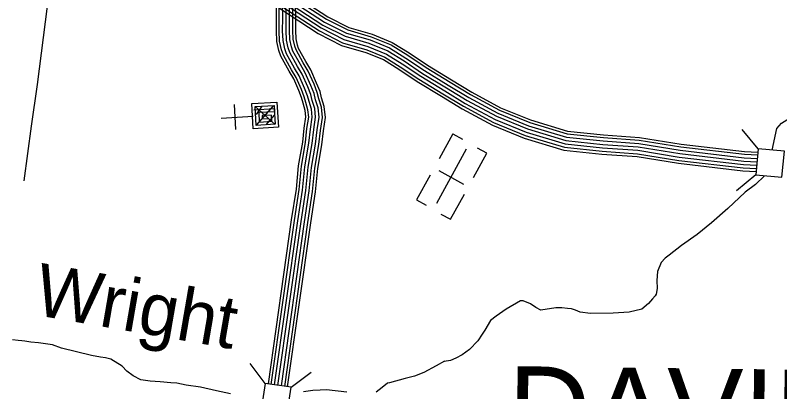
# Model space of a CAD drawing. Extents: x 1788175 to 1969470, y 584502 to 738744.
# Drawn here: x 1813624 to 1820550, y 659516 to 662927 of the extents above; entities that cross this region are included whole.
import ezdxf

# ---------------------------------------------------------------- set-up
doc = ezdxf.new("R2010")
doc.units = 0
for name, color, linetype in [('DESIGN - DRAINAGE - Bridges and Cross Drains Size Text', 7, 'Continuous'), ('DESIGN - TRANSPORTATION - Text', 7, 'Continuous'), ('DESIGN - UTILITIES - Cable (Underground) with Text', 7, 'Continuous'), ('SURVEY - CONTROL with Text', 7, 'Continuous'), ('SURVEY - DRAINAGE - Natural Features', 7, 'Continuous'), ('SURVEY - DRAINAGE - Storm Sewer', 7, 'Continuous'), ('SURVEY - TRANSPORTATION - Roads', 7, 'Continuous')]:
    doc.layers.add(name, color=color, linetype=linetype)

msp = doc.modelspace()

# ---------------------------------------------------------------- linework, layer by layer
at = {"layer": 'DESIGN - TRANSPORTATION - Text'}
for points in [[(1820480.5, 661705.8), (1820524.9, 661901.7), (1820566, 661951), (1820615.3, 661979.8), (1820689.2, 661992.1), (1820759.1, 661988), (1820820.7, 661967.5), (1820894.6, 661934.6), (1821001.5, 661909.9), (1821059, 661909.9), (1821157.6, 661914), (1821215.1, 661942.8), (1821293.1, 661992.1), (1821363, 662045.5), (1821428.7, 662103), (1821519.1, 662177), (1821601.2, 662226.3), (1821662.9, 662263.2), (1821724.5, 662287.9), (1821798.4, 662312.5), (1821872.4, 662333.1), (1821941.4, 662341.7)], [(1820412.7, 661473.4), (1820329.3, 661392.5), (1820235.3, 661324.7), (1820081.1, 661177), (1819931, 661045.3), (1819802.8, 660939.5), (1819660.7, 660841.8), (1819548.7, 660754), (1819512.6, 660726.1), (1819476.6, 660686.2), (1819442.5, 660604.3), (1819436.3, 660522.4), (1819438.2, 660450.4), (1819430.1, 660398.5), (1819420.1, 660384.5), (1819398.1, 660356.6), (1819362, 660316.7), (1819300, 660262.8), (1819186, 660236.9), (1819040, 660227.1), (1818834.1, 660223.4), (1818742.2, 660237.5), (1818700.2, 660253.5), (1818664.2, 660267.5), (1818628.3, 660269.6), (1818576.3, 660275.6), (1818522.3, 660275.7), (1818384.3, 660255.9), (1818340.4, 660277.9), (1818292.5, 660311.9), (1818224.5, 660338), (1818200.6, 660340), (1818070.5, 660264.2), (1817980.4, 660200.4), (1817930.4, 660162.5), (1817878.3, 660074.6), (1817854.2, 660036.7), (1817816.1, 659976.8), (1817738, 659897), (1817672, 659849.1), (1817614, 659821.2), (1817566, 659799.3), (1817510, 659789.3), (1817512, 659791.3), (1817435.9, 659751.5), (1817325.9, 659689.7), (1817241.9, 659655.8), (1817157.9, 659635.9), (1817013.9, 659596.1), (1816995.9, 659592.1), (1816947.8, 659554.2), (1816893.8, 659512.3)], [(1815574.3, 659495.9), (1815448.4, 659524), (1815302.5, 659558.2), (1815172.6, 659576.3), (1815088.7, 659592.4), (1815032.7, 659596.4), (1814936.8, 659604.5), (1814846.8, 659612.6), (1814762.9, 659624.7), (1814691, 659658.8), (1814635.1, 659702.8), (1814591.2, 659748.8), (1814491.3, 659810.9), (1814441.3, 659822.9), (1814397.4, 659829), (1814315.4, 659845), (1814043.7, 659911.3), (1813961.7, 659941.4), (1813835.8, 659957.5), (1813765.9, 659963.6), (1813711.9, 659973.6), (1813683.9, 659975.6), (1813651.9, 659979.7), (1813598, 659985.7)], [(1816627.9, 659510.6), (1816444, 659532.8), (1816386, 659530.9), (1816320.1, 659527), (1816236.1, 659515.1)]]:
    msp.add_lwpolyline(points, dxfattribs=at)
at = {"layer": 'DESIGN - UTILITIES - Cable (Underground) with Text'}
for p, q in [((1815606.9, 662119.6), (1815620.3, 661891.9)), ((1817587.4, 661851.9), (1817463, 661625.8)), ((1817587.5, 661851.8), (1817674.7, 661803.9)), ((1817897.5, 661676.8), (1817811.4, 661724.1)), ((1817776.4, 661456.4), (1817897.6, 661676.7)), ((1817461.5, 661519.3), (1817683.7, 661397.1)), ((1817381.8, 661478.2), (1817258.1, 661253.3)), ((1817568.4, 661078.1), (1817694.1, 661306.6)), ((1817258, 661253.3), (1817345.4, 661205.2)), ((1817481, 661126.1), (1817567.8, 661078.4))]:
    msp.add_line(p, q, dxfattribs=at)
for points in [[(1815769.2, 662012.9), (1815774.2, 662013.2), (1815767.5, 662127.1), (1815995.2, 662140.5), (1816008.6, 661912.8), (1815780.9, 661899.4), (1815770.8, 662070.1), (1815774.9, 662070.4)], [(1815785, 662071), (1815970.1, 662081.9), (1815978.5, 661939.5), (1815807.7, 661929.5), (1815797.6, 662100.3), (1815968.4, 662110.3), (1815971.8, 662053.4), (1815829.4, 662045), (1815834.4, 661959.6), (1815948.3, 661966.3), (1815945, 662023.3), (1815859.6, 662018.2), (1815861.2, 661989.8), (1815918.2, 661993.1)], [(1815797.5, 662102), (1815979.5, 661937.5)], [(1815810.5, 661930.5), (1815966.4, 662109.1)], [(1815810.6, 662026.9), (1815861.7, 662102.9)], [(1815490.2, 661994.1), (1815780, 662013.6)], [(1815897.8, 661935.6), (1815971.6, 662021.7)], [(1817442.3, 661224.4), (1817713.6, 661717.7)]]:
    msp.add_lwpolyline(points, dxfattribs=at)
at = {"layer": 'SURVEY - CONTROL with Text'}
for points in [[(1816080.7, 663092), (1816426.9, 662865.9), (1816624.4, 662765.6), (1816838.9, 662703.4), (1817014.5, 662631.4), (1817162.8, 662539.4), (1817330.3, 662427.1), (1817547.2, 662295), (1817732.1, 662183.1), (1817997.4, 662039.6), (1818274.1, 661926.2), (1818617.4, 661822.6), (1818949.7, 661788), (1819272.4, 661765.1), (1819648.7, 661704), (1820226.6, 661636.6), (1820347.1, 661630.7)], [(1816097.3, 663118.2), (1816442.4, 662892.8), (1816635.8, 662794.5), (1816849.1, 662732.7), (1817028.7, 662659.1), (1817179.6, 662565.5), (1817347, 662453.3), (1817563.3, 662321.5), (1817747.5, 662210), (1818010.7, 662067.7), (1818284.5, 661955.4), (1818623.5, 661853.1), (1818952.4, 661818.9), (1819276, 661795.9), (1819653, 661734.7), (1820229.1, 661667.5), (1820349.9, 661661.6)], [(1816110.5, 663139.1), (1816454.8, 662914.2), (1816644.9, 662817.6), (1816857.3, 662756.1), (1817039.9, 662681.2), (1817193, 662586.2), (1817360.3, 662474.1), (1817576.1, 662342.7), (1817759.8, 662231.4), (1818021.3, 662090), (1818292.7, 661978.7), (1818628.4, 661877.4), (1818954.5, 661843.5), (1819278.8, 661820.5), (1819656.4, 661759.2), (1820231.1, 661692.2), (1820352.2, 661686.3)], [(1815918.6, 659585.8), (1816128.1, 661072.3), (1816170.7, 661350), (1816191.4, 661562.5), (1816228.2, 661776.8), (1816242.4, 661903.3), (1816257.7, 662005.7), (1816251.6, 662065), (1816231.7, 662130.8), (1816218.8, 662181.2), (1816193.6, 662244.8), (1816146.9, 662352.1), (1816105.2, 662420.7), (1816030.9, 662555.3), (1816013.1, 662609), (1815994.7, 662690.6), (1815990.6, 662786.3), (1815990.9, 662901.6), (1815989.4, 663048.1)], [(1815943.1, 659582.2), (1816152.6, 661068.7), (1816195.2, 661346.9), (1816215.9, 661559.2), (1816252.6, 661773.3), (1816266.9, 661900.1), (1816282.6, 662005.1), (1816275.9, 662069.9), (1816255.5, 662137.4), (1816242.3, 662188.9), (1816216.4, 662254.3), (1816168.9, 662363.5), (1816126.6, 662433), (1816053.6, 662565.3), (1816037, 662615.6), (1816019.3, 662693.9), (1816015.3, 662786.8), (1816015.7, 662901.7), (1816014.1, 663048)], [(1815973.7, 659577.8), (1816183.2, 661064.2), (1816226, 661343.1), (1816246.7, 661555.1), (1816283.3, 661768.9), (1816297.6, 661896), (1816313.9, 662004.4), (1816306.5, 662076), (1816285.4, 662145.8), (1816271.9, 662198.5), (1816245, 662266.2), (1816196.4, 662377.8), (1816153.4, 662448.6), (1816082.1, 662577.7), (1816066.9, 662623.9), (1816050.2, 662698), (1816046.3, 662787.4), (1816046.7, 662901.8), (1816045.1, 663047.9)], [(1816004.4, 659573.3), (1816213.9, 661059.7), (1816256.8, 661339.2), (1816277.4, 661550.9), (1816314, 661764.6), (1816328.4, 661892), (1816345.1, 662003.7), (1816337, 662082.1), (1816315.2, 662154.1), (1816301.4, 662208.1), (1816273.6, 662278.1), (1816224, 662392.1), (1816180.3, 662464.1), (1816110.7, 662590.2), (1816096.8, 662632.2), (1816081, 662702.1), (1816077.3, 662788.1), (1816077.7, 662901.9), (1816076.1, 663047.8)], [(1816035.1, 659568.8), (1816244.6, 661055.2), (1816287.5, 661335.4), (1816308.1, 661546.8), (1816344.8, 661760.2), (1816359.1, 661888), (1816376.4, 662002.9), (1816367.5, 662088.3), (1816345.1, 662162.4), (1816331, 662217.7), (1816302.3, 662290), (1816251.6, 662406.4), (1816207.1, 662479.7), (1816139.2, 662602.6), (1816126.7, 662640.5), (1816111.9, 662706.3), (1816108.3, 662788.7), (1816108.7, 662902), (1816107.1, 663047.6)], [(1816047.6, 663039.6), (1816395.8, 662812.2), (1816601.5, 662707.6), (1816818.4, 662644.8), (1816986.2, 662576), (1817129.2, 662487.3), (1817296.9, 662374.9), (1817515, 662242), (1817701.3, 662129.2), (1817970.9, 661983.5), (1818253.3, 661867.7), (1818605.1, 661761.5), (1818944.3, 661726.3), (1819265.2, 661703.4), (1819640.2, 661642.6), (1820221.5, 661574.8), (1820341.5, 661568.9)], [(1816064.2, 663065.8), (1816411.3, 662839.1), (1816612.9, 662736.6), (1816828.7, 662674.1), (1817000.4, 662603.7), (1817146, 662513.4), (1817313.6, 662401), (1817531.1, 662268.5), (1817716.7, 662156.2), (1817984.1, 662011.6), (1818263.7, 661896.9), (1818611.2, 661792), (1818947, 661757.1), (1819268.8, 661734.3), (1819644.5, 661673.3), (1820224, 661605.7), (1820344.3, 661599.8)], [(1816065.8, 659564.4), (1816275.2, 661050.6), (1816318.3, 661331.5), (1816338.9, 661542.7), (1816375.5, 661755.9), (1816389.8, 661883.9), (1816407.6, 662002.2), (1816398.1, 662094.4), (1816375, 662170.8), (1816360.5, 662227.3), (1816330.9, 662301.9), (1816279.2, 662420.7), (1816233.9, 662495.2), (1816167.7, 662615.1), (1816156.6, 662648.8), (1816142.7, 662710.4), (1816139.3, 662789.3), (1816139.7, 662902.2), (1816138.1, 663047.5)], [(1816091.2, 659560.7), (1816300.7, 661046.9), (1816343.8, 661328.3), (1816364.4, 661539.2), (1816400.9, 661752.2), (1816415.3, 661880.6), (1816433.5, 662001.6), (1816423.4, 662099.5), (1816399.8, 662177.7), (1816385, 662235.3), (1816354.6, 662311.8), (1816302.1, 662432.6), (1816256.2, 662508.1), (1816191.4, 662625.4), (1816181.4, 662655.6), (1816168.3, 662713.8), (1816165, 662789.8), (1816165.4, 662902.2), (1816163.8, 663047.4)], [(1816017.3, 662991.6), (1816367.3, 662763), (1816580.6, 662654.7), (1816799.7, 662591.1), (1816960.3, 662525.3), (1817098.5, 662439.6), (1817266.4, 662327.1), (1817485.6, 662193.6), (1817673.1, 662080), (1817946.5, 661932.2), (1818234.3, 661814.1), (1818593.9, 661705.7), (1818939.3, 661669.7), (1819258.6, 661647), (1819632.3, 661586.4), (1820216.8, 661518.2), (1820336.3, 661512.4)], [(1816031, 663013.4), (1816380.2, 662785.3), (1816590.1, 662678.7), (1816808.2, 662615.4), (1816972.1, 662548.3), (1817112.4, 662461.2), (1817280.2, 662348.8), (1817498.9, 662215.6), (1817685.9, 662102.3), (1817957.6, 661955.5), (1818242.9, 661838.4), (1818599, 661731), (1818941.6, 661695.4), (1819261.6, 661672.6), (1819635.9, 661611.8), (1820218.9, 661543.9), (1820338.7, 661538)]]:
    msp.add_lwpolyline(points, dxfattribs=at)
at = {"layer": 'SURVEY - DRAINAGE - Storm Sewer'}
for p, q in [((1820355, 661717.2), (1820209.6, 661891.7)), ((1820333.5, 661480.6), (1820159, 661335.2)), ((1815887.3, 659590.3), (1815751.5, 659772.4)), ((1816122.4, 659556.2), (1816304.4, 659692))]:
    msp.add_line(p, q, dxfattribs=at)
for points in [[(1820333.5, 661480.6), (1820570.1, 661459.1), (1820591.6, 661695.7), (1820355, 661717.2)], [(1815887.3, 659590.3), (1815853.1, 659355.2), (1816088.2, 659321), (1816122.4, 659556.2)]]:
    msp.add_lwpolyline(points, close=True, dxfattribs=at)
at = {"layer": 'SURVEY - TRANSPORTATION - Roads'}
msp.add_lwpolyline([(1813442.9, 663500.6), (1813734.7, 663434.4), (1813844.6, 663400.3), (1813878.6, 663384.3), (1813904.5, 663356.3), (1813922.5, 663332.3), (1813936.4, 663284.3), (1813934.2, 663198.4), (1813913.9, 663008.6), (1813822.6, 662301.3), (1813769.7, 661921.4), (1813701, 661428.2)], dxfattribs=at)

# ---------------------------------------------------------------- texts
at = {"layer": 'DESIGN - DRAINAGE - Bridges and Cross Drains Size Text'}
msp.add_text('Wright', height=475, rotation=350.17572, dxfattribs=at).set_placement((1813780.3, 660215.4))
at = {"layer": 'SURVEY - DRAINAGE - Natural Features'}
msp.add_text('DAVIDSON', height=775, rotation=359.29041, dxfattribs=at).set_placement((1818081.7, 658973.1))

doc.saveas('drawing.dxf')
